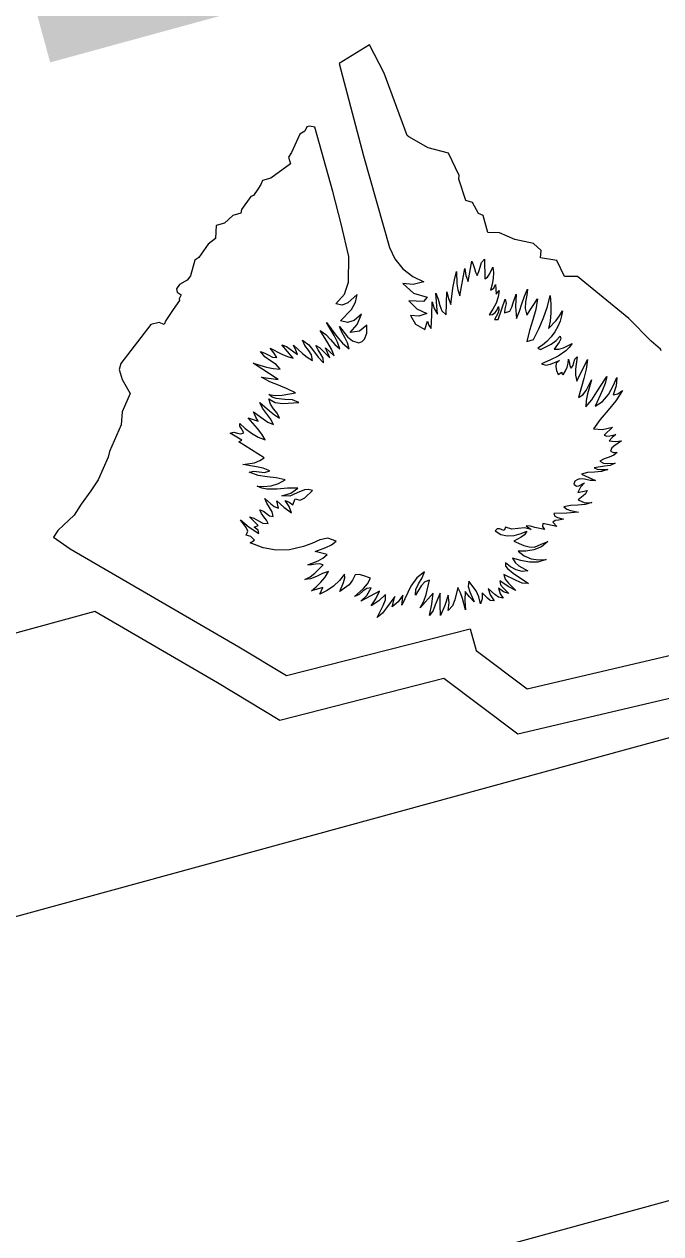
# Model space of a CAD drawing. Extents: x 2001876 to 2025694, y 804561 to 868938.
# Drawn here: x 2010821.26 to 2010835.72, y 826636.02 to 826663.48 of the extents above; entities that cross this region are included whole.
import ezdxf

# ---------------------------------------------------------------- set-up
doc = ezdxf.new("R2010")
doc.units = 0
doc.layers.add('TR SN EXTRUDED PANEL SIGNS- MOUNTED OVERHEAD', color=7, linetype='Continuous')

msp = doc.modelspace()

# ---------------------------------------------------------------- linework, layer by layer
at = {"layer": 'TR SN EXTRUDED PANEL SIGNS- MOUNTED OVERHEAD'}
for p, q in [((2010829.102, 826663.013), (2010828.416, 826662.588)), ((2010829.436, 826662.366), (2010829.102, 826663.013)), ((2010829.958, 826660.955), (2010829.436, 826662.366)), ((2010827.52, 826660.983), (2010827.333, 826660.567)), ((2010827.633, 826661.055), (2010827.52, 826660.983)), ((2010827.676, 826661.149), (2010827.633, 826661.055)), ((2010827.739, 826661.166), (2010827.676, 826661.149)), ((2010827.859, 826661.143), (2010827.739, 826661.166)), ((2010829.998, 826660.925), (2010829.958, 826660.955)), ((2010830.435, 826660.672), (2010829.998, 826660.925)), ((2010830.897, 826660.556), (2010830.435, 826660.672)), ((2010827.333, 826660.567), (2010827.265, 826660.461)), ((2010827.265, 826660.461), (2010827.306, 826660.313)), ((2010831.138, 826660.046), (2010830.897, 826660.556)), ((2010827.306, 826660.313), (2010826.861, 826659.985)), ((2010826.674, 826659.934), (2010826.635, 826659.843)), ((2010826.861, 826659.985), (2010826.674, 826659.934)), ((2010831.129, 826659.964), (2010831.138, 826660.046)), ((2010831.294, 826659.476), (2010831.129, 826659.964)), ((2010826.468, 826659.588), (2010826.405, 826659.57)), ((2010826.563, 826659.737), (2010826.468, 826659.588)), ((2010826.635, 826659.843), (2010826.563, 826659.737)), ((2010826.405, 826659.57), (2010826.192, 826659.27)), ((2010831.439, 826659.436), (2010831.294, 826659.476)), ((2010831.575, 826659.183), (2010831.439, 826659.436)), ((2010825.994, 826659.136), (2010825.809, 826658.962)), ((2010826.178, 826659.187), (2010825.994, 826659.136)), ((2010826.192, 826659.27), (2010826.178, 826659.187)), ((2010831.685, 826659.134), (2010831.575, 826659.183)), ((2010831.79, 826658.753), (2010831.685, 826659.134)), ((2010825.622, 826658.911), (2010825.602, 826658.615)), ((2010825.809, 826658.962), (2010825.622, 826658.911)), ((2010832.058, 826658.744), (2010831.79, 826658.753)), ((2010825.438, 826658.488), (2010825.221, 826658.182)), ((2010825.602, 826658.615), (2010825.438, 826658.488)), ((2010832.4, 826658.591), (2010832.058, 826658.744)), ((2010832.825, 826658.504), (2010832.4, 826658.591)), ((2010833.002, 826658.346), (2010832.825, 826658.504)), ((2010832.983, 826658.177), (2010833.002, 826658.346)), ((2010825.137, 826658.123), (2010825.034, 826657.765)), ((2010825.221, 826658.182), (2010825.137, 826658.123)), ((2010831.151, 826657.316), (2010831.265, 826657.933)), ((2010831.713, 826658.148), (2010831.725, 826657.697)), ((2010833.361, 826658.118), (2010832.983, 826658.177)), ((2010833.53, 826657.753), (2010833.361, 826658.118)), ((2010824.963, 826657.666), (2010824.787, 826657.574)), ((2010825.034, 826657.765), (2010824.963, 826657.666)), ((2010833.83, 826657.755), (2010833.53, 826657.753)), ((2010834.992, 826656.8), (2010833.83, 826657.755)), ((2010824.787, 826657.574), (2010824.714, 826657.474)), ((2010824.714, 826657.474), (2010824.736, 826657.396)), ((2010824.736, 826657.396), (2010824.82, 826657.337)), ((2010830.842, 826656.883), (2010830.856, 826657.407)), ((2010831.977, 826657.351), (2010832.046, 826657.436)), ((2010824.788, 826657.207), (2010824.645, 826657.003)), ((2010824.82, 826657.337), (2010824.777, 826657.245)), ((2010824.777, 826657.245), (2010824.788, 826657.207)), ((2010832.022, 826656.778), (2010832.181, 826657.236)), ((2010832.673, 826656.877), (2010832.921, 826657.247)), ((2010824.645, 826657.003), (2010824.478, 826656.754)), ((2010824.136, 826656.661), (2010823.449, 826655.774)), ((2010824.325, 826656.712), (2010824.136, 826656.661)), ((2010824.44, 826656.662), (2010824.325, 826656.712)), ((2010824.478, 826656.754), (2010824.44, 826656.662)), ((2010829.039, 826656.469), (2010829.043, 826656.648)), ((2010830.361, 826656.547), (2010830.421, 826656.735)), ((2010835.497, 826656.287), (2010834.992, 826656.8)), ((2010832.678, 826656.279), (2010832.825, 826656.32)), ((2010835.715, 826656.1), (2010835.497, 826656.287)), ((2010827.364, 826655.899), (2010827.112, 826656.199)), ((2010828.198, 826655.91), (2010828.104, 826656.134)), ((2010832.923, 826656.129), (2010832.986, 826656.094)), ((2010835.725, 826656.062), (2010835.715, 826656.1)), ((2010823.449, 826655.774), (2010823.418, 826655.644)), ((2010827.024, 826655.411), (2010826.461, 826655.784)), ((2010833.815, 826655.373), (2010834.056, 826655.866)), ((2010798.035, 826636.931), (2010865.809, 826655.458)), ((2010823.418, 826655.644), (2010823.48, 826655.417)), ((2010833.391, 826655.527), (2010833.468, 826655.581)), ((2010797.999, 826636.921), (2010865.774, 826655.448)), ((2010823.48, 826655.417), (2010823.668, 826655.098)), ((2010823.668, 826655.098), (2010823.481, 826654.679)), ((2010823.481, 826654.679), (2010823.462, 826654.388)), ((2010823.462, 826654.388), (2010823.194, 826653.783)), ((2010826.344, 826654.548), (2010826.57, 826654.472)), ((2010826.202, 826654.035), (2010825.933, 826654.199)), ((2010834.62, 826654.33), (2010834.431, 826654.153)), ((2010826.132, 826654.003), (2010826.202, 826654.035)), ((2010826.706, 826653.64), (2010826.132, 826654.003)), ((2010823.163, 826653.649), (2010822.935, 826653.139)), ((2010823.194, 826653.783), (2010823.163, 826653.649)), ((2010833.916, 826653.268), (2010834.239, 826653.12)), ((2010822.935, 826653.139), (2010822.771, 826652.888)), ((2010822.771, 826652.888), (2010822.554, 826652.584)), ((2010827.36, 826652.568), (2010827.415, 826652.708)), ((2010833.838, 826652.852), (2010834.045, 826652.895)), ((2010822.554, 826652.584), (2010822.39, 826652.334)), ((2010822.39, 826652.334), (2010822.152, 826652.107)), ((2010826.573, 826652.103), (2010826.374, 826652.299)), ((2010833.267, 826652.176), (2010833.354, 826652.075)), ((2010822.018, 826651.987), (2010821.924, 826651.839)), ((2010822.152, 826652.107), (2010822.018, 826651.987)), ((2010832.193, 826652.06), (2010832.161, 826651.986)), ((2010832.546, 826651.92), (2010832.673, 826651.968)), ((2010821.924, 826651.839), (2010822.298, 826651.571)), ((2010822.298, 826651.571), (2010826.136, 826649.343)), ((2010828.142, 826651.44), (2010827.867, 826651.509)), ((2010832.367, 826651.016), (2010832.713, 826650.781)), ((2010828.045, 826650.69), (2010827.781, 826650.617)), ((2010829.329, 826650.613), (2010828.905, 826650.385)), ((2010827.214, 826648.694), (2010831.39, 826649.756)), ((2010831.39, 826649.756), (2010831.526, 826649.261)), ((2010832.684, 826648.391), (2010837.95, 826649.626)), ((2010826.136, 826649.343), (2010827.214, 826648.694)), ((2010831.526, 826649.261), (2010832.684, 826648.391))]:
    msp.add_line(p, q, dxfattribs=at)
for points in [[(2010828.416, 826662.588), (2010828.969, 826660.495), (2010829.554, 826658.413), (2010829.676, 826658.151), (2010829.859, 826657.928), (2010830.084, 826657.752), (2010830.334, 826657.632), (2010830.091, 826657.573), (2010829.857, 826657.594), (2010830.102, 826657.374), (2010830.415, 826657.286), (2010830.331, 826657.184), (2010829.996, 826657.204), (2010830.174, 826657.022), (2010830.407, 826656.909), (2010830.223, 826656.854), (2010830.036, 826656.867), (2010830.146, 826656.671), (2010830.361, 826656.547)], [(2010864.171, 826661.45), (2010864.171, 826661.451), (2010839.15, 826654.597), (2010839.248, 826654.439), (2010840.15, 826654.475), (2010840.481, 826654.078), (2010840.889, 826654.031), (2010841.432, 826653.782), (2010841.936, 826652.844), (2010841.005, 826650.732), (2010838.793, 826649.183), (2010838.625, 826648.808), (2010832.468, 826647.365), (2010830.791, 826648.624), (2010827.063, 826647.676), (2010825.652, 826648.525), (2010822.861, 826650.145), (2010796.4, 826642.911)], [(2010829.043, 826656.648), (2010828.877, 826656.508), (2010828.661, 826656.478), (2010828.819, 826656.661), (2010828.922, 826656.898), (2010828.756, 826656.754), (2010828.602, 826656.709), (2010828.443, 826656.747), (2010828.695, 826657.001), (2010828.784, 826657.167), (2010828.82, 826657.344), (2010828.609, 826657.155), (2010828.479, 826657.1), (2010828.338, 826657.133), (2010828.537, 826657.354), (2010828.625, 826657.624), (2010828.63, 826658.206), (2010828.455, 826658.945), (2010828.266, 826659.68), (2010827.859, 826661.143)], [(2010831.265, 826657.933), (2010831.288, 826657.779), (2010831.345, 826657.639), (2010831.424, 826658.101), (2010831.459, 826658.023), (2010831.485, 826657.937), (2010831.511, 826657.851), (2010831.547, 826657.773), (2010831.586, 826657.866), (2010831.613, 826657.968), (2010831.649, 826658.067), (2010831.713, 826658.148)], [(2010831.725, 826657.697), (2010831.782, 826657.738), (2010831.83, 826657.807), (2010831.902, 826657.962), (2010831.919, 826657.843), (2010831.91, 826657.711), (2010831.886, 826657.575), (2010831.854, 826657.442), (2010831.927, 826657.485), (2010831.963, 826657.571), (2010831.975, 826657.465), (2010831.977, 826657.351)], [(2010830.856, 826657.407), (2010830.896, 826657.257), (2010830.949, 826657.116), (2010830.998, 826657.49), (2010831.033, 826657.678), (2010831.081, 826657.863), (2010831.089, 826657.587), (2010831.11, 826657.449), (2010831.151, 826657.316)], [(2010832.046, 826657.436), (2010832.025, 826657.292), (2010831.977, 826657.15), (2010831.907, 826657.013), (2010831.823, 826656.881), (2010831.896, 826656.89), (2010831.957, 826656.934), (2010832.004, 826656.999), (2010832.034, 826657.071), (2010832.043, 826656.989), (2010832.019, 826656.914), (2010831.944, 826656.776), (2010832.022, 826656.778)], [(2010832.181, 826657.236), (2010832.21, 826657.141), (2010832.178, 826657.015), (2010832.172, 826656.93), (2010832.288, 826656.962), (2010832.333, 826657.053), (2010832.364, 826657.152), (2010832.432, 826657.35), (2010832.418, 826657.073), (2010832.444, 826656.801), (2010832.507, 826656.964), (2010832.564, 826657.136), (2010832.621, 826657.306), (2010832.69, 826657.467), (2010832.677, 826657.33), (2010832.649, 826657.18), (2010832.638, 826657.026), (2010832.673, 826656.877)], [(2010830.421, 826656.735), (2010830.448, 826656.643), (2010830.499, 826656.572), (2010830.513, 826656.722), (2010830.516, 826656.874), (2010830.524, 826657.178), (2010830.572, 826657.023), (2010830.647, 826656.895), (2010830.608, 826657.372), (2010830.663, 826657.24), (2010830.699, 826657.098), (2010830.748, 826656.971), (2010830.842, 826656.883)], [(2010832.921, 826657.247), (2010832.884, 826657.007), (2010832.815, 826656.768), (2010832.74, 826656.526), (2010832.678, 826656.279)], [(2010832.825, 826656.32), (2010832.949, 826656.567), (2010833.057, 826656.816), (2010833.144, 826657.068), (2010833.203, 826657.324), (2010833.22, 826657.128), (2010833.22, 826656.927), (2010833.203, 826656.738), (2010833.171, 826656.572), (2010833.343, 826656.757), (2010833.421, 826656.859), (2010833.483, 826656.973), (2010833.467, 826656.858), (2010833.432, 826656.737), (2010833.379, 826656.614), (2010833.31, 826656.494), (2010833.228, 826656.381), (2010833.134, 826656.279), (2010833.033, 826656.194), (2010832.923, 826656.129)], [(2010828.104, 826656.134), (2010828.298, 826655.951), (2010828.238, 826656.101), (2010828.156, 826656.244), (2010827.983, 826656.529), (2010828.111, 826656.435), (2010828.215, 826656.323), (2010828.316, 826656.209), (2010828.425, 826656.11), (2010828.378, 826656.261), (2010828.3, 826656.411), (2010828.123, 826656.712), (2010828.361, 826656.388), (2010828.49, 826656.238), (2010828.637, 826656.109), (2010828.604, 826656.244), (2010828.542, 826656.366), (2010828.472, 826656.486), (2010828.42, 826656.616), (2010828.605, 826656.381), (2010828.719, 826656.289), (2010828.861, 826656.249), (2010828.936, 826656.274), (2010828.988, 826656.33), (2010829.039, 826656.469)], [(2010827.112, 826656.199), (2010827.213, 826656.164), (2010827.301, 826656.102), (2010827.467, 826655.98), (2010827.431, 826656.084), (2010827.376, 826656.192), (2010827.578, 826656.007), (2010827.686, 826655.923), (2010827.806, 826655.849), (2010827.784, 826655.972), (2010827.713, 826656.079), (2010827.633, 826656.185), (2010827.582, 826656.308), (2010827.724, 826656.202), (2010827.833, 826656.066), (2010827.936, 826655.922), (2010828.059, 826655.793), (2010828.05, 826655.898), (2010827.998, 826655.992), (2010827.933, 826656.085), (2010827.885, 826656.186), (2010827.965, 826656.139), (2010828.042, 826656.063), (2010828.198, 826655.91)], [(2010832.986, 826656.094), (2010833.23, 826656.22), (2010833.34, 826656.3), (2010833.437, 826656.395), (2010833.449, 826656.338), (2010833.413, 826656.26), (2010833.3, 826656.101), (2010833.405, 826656.102), (2010833.51, 826656.131), (2010833.705, 826656.231), (2010833.638, 826656.144), (2010833.562, 826656.069), (2010833.386, 826655.947), (2010833.196, 826655.852), (2010833.008, 826655.771), (2010833.111, 826655.74), (2010833.212, 826655.765), (2010833.415, 826655.849), (2010833.346, 826655.786), (2010833.332, 826655.705), (2010833.352, 826655.616), (2010833.391, 826655.527)], [(2010826.461, 826655.784), (2010826.764, 826655.698), (2010826.916, 826655.661), (2010827.071, 826655.648), (2010826.979, 826655.753), (2010826.851, 826655.841), (2010826.721, 826655.931), (2010826.627, 826656.047), (2010826.723, 826656.015), (2010826.812, 826655.966), (2010826.9, 826655.924), (2010826.999, 826655.911), (2010826.927, 826656.018), (2010826.842, 826656.125), (2010827.109, 826655.992), (2010827.238, 826655.933), (2010827.364, 826655.899)], [(2010833.468, 826655.581), (2010833.468, 826655.548), (2010833.503, 826655.524), (2010833.553, 826655.61), (2010833.59, 826655.696), (2010833.613, 826655.784), (2010833.626, 826655.874), (2010833.644, 826655.78), (2010833.652, 826655.722), (2010833.681, 826655.672), (2010833.726, 826655.732), (2010833.742, 826655.804), (2010833.763, 826655.875), (2010833.821, 826655.927), (2010833.781, 826655.65), (2010833.783, 826655.51), (2010833.815, 826655.373)], [(2010834.056, 826655.866), (2010834.025, 826655.648), (2010833.97, 826655.434), (2010833.85, 826655.007), (2010833.951, 826655.068), (2010834.021, 826655.167), (2010834.148, 826655.405), (2010834.056, 826655.091), (2010834.021, 826654.938), (2010834.019, 826654.797), (2010834.15, 826654.954), (2010834.265, 826655.131), (2010834.496, 826655.48), (2010834.458, 826655.322), (2010834.384, 826655.155), (2010834.232, 826654.809), (2010834.396, 826654.915), (2010834.532, 826655.077), (2010834.638, 826655.268), (2010834.719, 826655.462), (2010834.705, 826655.273), (2010834.636, 826655.064), (2010834.746, 826655.09), (2010834.846, 826655.168), (2010834.701, 826654.928), (2010834.524, 826654.716), (2010834.343, 826654.51), (2010834.19, 826654.291), (2010834.398, 826654.283), (2010834.62, 826654.33)], [(2010826.57, 826654.472), (2010826.517, 826654.563), (2010826.467, 826654.68), (2010826.684, 826654.525), (2010826.796, 826654.447), (2010826.921, 826654.39), (2010826.855, 826654.52), (2010826.76, 826654.641), (2010826.669, 826654.762), (2010826.613, 826654.891), (2010826.831, 826654.704), (2010826.942, 826654.615), (2010827.059, 826654.539), (2010827.002, 826654.653), (2010826.923, 826654.751), (2010826.851, 826654.853), (2010826.814, 826654.979), (2010826.958, 826654.889), (2010827.131, 826654.866), (2010827.494, 826654.895), (2010827.355, 826654.953), (2010827.175, 826654.964), (2010826.983, 826654.985), (2010826.894, 826655.016), (2010826.815, 826655.071), (2010826.964, 826655.048), (2010827.12, 826655.058), (2010827.422, 826655.112), (2010827.232, 826655.206), (2010827.033, 826655.284), (2010826.835, 826655.365), (2010826.646, 826655.466), (2010827.024, 826655.411)], [(2010825.933, 826654.199), (2010826.02, 826654.216), (2010826.104, 826654.196), (2010826.182, 826654.18), (2010826.248, 826654.206), (2010826.183, 826654.307), (2010826.155, 826654.356), (2010826.157, 826654.418), (2010826.279, 826654.303), (2010826.419, 826654.198), (2010826.572, 826654.109), (2010826.733, 826654.042), (2010826.657, 826654.174), (2010826.558, 826654.3), (2010826.344, 826654.548)], [(2010834.431, 826654.153), (2010834.493, 826654.127), (2010834.561, 826654.139), (2010834.698, 826654.166), (2010834.615, 826654.099), (2010834.546, 826654.026), (2010834.685, 826654.007), (2010834.829, 826654.024), (2010834.677, 826653.92), (2010834.608, 826653.865), (2010834.578, 826653.785), (2010834.648, 826653.759), (2010834.73, 826653.761), (2010834.65, 826653.695), (2010834.545, 826653.654), (2010834.434, 826653.617), (2010834.337, 826653.561), (2010834.415, 826653.519), (2010834.503, 826653.509), (2010834.686, 826653.512), (2010834.568, 826653.461), (2010834.443, 826653.445), (2010834.205, 826653.413), (2010834.275, 826653.379), (2010834.354, 826653.372), (2010834.519, 826653.374), (2010834.37, 826653.326), (2010834.21, 826653.314), (2010834.054, 826653.306), (2010833.916, 826653.268)], [(2010827.415, 826652.708), (2010827.529, 826652.677), (2010827.632, 826652.726), (2010827.804, 826652.894), (2010827.712, 826652.918), (2010827.624, 826652.911), (2010827.459, 826652.842), (2010827.293, 826652.769), (2010827.114, 826652.771), (2010827.312, 826652.838), (2010827.474, 826652.948), (2010827.241, 826652.948), (2010827.005, 826652.924), (2010826.771, 826652.923), (2010826.658, 826652.946), (2010826.547, 826652.991), (2010826.696, 826652.982), (2010826.868, 826653.004), (2010827.038, 826653.056), (2010827.184, 826653.139), (2010826.982, 826653.181), (2010826.776, 826653.205), (2010826.569, 826653.239), (2010826.367, 826653.311), (2010826.476, 826653.336), (2010826.595, 826653.318), (2010826.716, 826653.304), (2010826.834, 826653.339), (2010826.687, 826653.4), (2010826.533, 826653.435), (2010826.221, 826653.488), (2010826.486, 826653.526), (2010826.607, 826653.573), (2010826.706, 826653.64)], [(2010834.239, 826653.12), (2010834.114, 826653.122), (2010833.987, 826653.149), (2010833.87, 826653.157), (2010833.817, 826653.14), (2010833.77, 826653.103), (2010833.742, 826653.037), (2010833.802, 826652.99), (2010833.859, 826653.003), (2010833.984, 826653.07), (2010833.895, 826652.969), (2010833.838, 826652.852)], [(2010826.374, 826652.299), (2010826.477, 826652.266), (2010826.577, 826652.207), (2010826.682, 826652.156), (2010826.798, 826652.145), (2010826.763, 826652.225), (2010826.705, 826652.296), (2010826.647, 826652.369), (2010826.614, 826652.457), (2010826.696, 826652.427), (2010826.763, 826652.374), (2010826.829, 826652.323), (2010826.913, 826652.301), (2010826.887, 826652.413), (2010826.831, 826652.509), (2010826.769, 826652.605), (2010826.722, 826652.71), (2010826.86, 826652.589), (2010826.939, 826652.531), (2010827.032, 826652.492), (2010826.999, 826652.661), (2010827.157, 826652.518), (2010827.33, 826652.389), (2010827.276, 826652.53), (2010827.188, 826652.666), (2010827.274, 826652.627), (2010827.36, 826652.568)], [(2010834.045, 826652.895), (2010834.01, 826652.821), (2010833.953, 826652.774), (2010833.839, 826652.681), (2010833.991, 826652.616), (2010834.152, 826652.622), (2010833.999, 826652.576), (2010833.837, 826652.561), (2010833.671, 826652.552), (2010833.514, 826652.527), (2010833.584, 826652.472), (2010833.67, 826652.444), (2010833.85, 826652.401), (2010833.585, 826652.382), (2010833.292, 826652.374), (2010833.315, 826652.312), (2010833.374, 826652.284), (2010833.511, 826652.243), (2010833.398, 826652.224), (2010833.322, 826652.211), (2010833.267, 826652.176)], [(2010827.867, 826651.509), (2010828.109, 826651.601), (2010828.236, 826651.663), (2010828.342, 826651.745), (2010828.154, 826651.811), (2010827.974, 826651.772), (2010827.792, 826651.689), (2010827.599, 826651.62), (2010827.286, 826651.551), (2010826.981, 826651.543), (2010826.683, 826651.595), (2010826.391, 826651.705), (2010826.487, 826651.764), (2010826.408, 826651.848), (2010826.297, 826651.883), (2010826.336, 826651.971), (2010826.297, 826652.057), (2010826.169, 826652.23), (2010826.365, 826652.062), (2010826.59, 826651.917), (2010826.57, 826651.997), (2010826.485, 826652.06), (2010826.573, 826652.103)], [(2010832.161, 826651.986), (2010832.053, 826652.024), (2010831.999, 826652.021), (2010831.958, 826651.976), (2010832.082, 826651.898), (2010832.229, 826651.865), (2010832.387, 826651.874), (2010832.546, 826651.92)], [(2010832.673, 826651.968), (2010832.621, 826651.889), (2010832.549, 826651.834), (2010832.384, 826651.744), (2010832.61, 826651.647), (2010832.73, 826651.618), (2010832.85, 826651.608), (2010833.002, 826651.68), (2010833.15, 826651.736), (2010833.008, 826651.615), (2010832.836, 826651.548), (2010832.653, 826651.52), (2010832.479, 826651.52), (2010832.619, 826651.413), (2010832.777, 826651.346), (2010832.946, 826651.32), (2010833.116, 826651.332), (2010832.929, 826651.269), (2010832.736, 826651.265), (2010832.541, 826651.302), (2010832.351, 826651.36), (2010832.411, 826651.263), (2010832.494, 826651.184), (2010832.699, 826651.073), (2010832.573, 826651.053), (2010832.437, 826651.091), (2010832.305, 826651.164), (2010832.19, 826651.25), (2010832.191, 826651.178), (2010832.239, 826651.122), (2010832.367, 826651.016)], [(2010833.354, 826652.075), (2010833.037, 826652.146), (2010833.034, 826652.081), (2010833.074, 826652.012), (2010832.859, 826652.058), (2010832.756, 826652.086), (2010832.659, 826652.089), (2010832.773, 826652.008), (2010832.622, 826652.049), (2010832.479, 826652.031), (2010832.338, 826652.014), (2010832.193, 826652.06)], [(2010827.781, 826650.617), (2010827.894, 826650.709), (2010827.999, 826650.812), (2010828.092, 826650.926), (2010828.169, 826651.053), (2010828.034, 826651.008), (2010827.897, 826650.944), (2010827.761, 826650.89), (2010827.633, 826650.873), (2010827.753, 826650.938), (2010827.858, 826651.019), (2010828.047, 826651.21), (2010827.966, 826651.228), (2010827.878, 826651.22), (2010827.786, 826651.205), (2010827.699, 826651.207), (2010827.937, 826651.301), (2010828.045, 826651.362), (2010828.142, 826651.44)], [(2010828.905, 826650.385), (2010829.043, 826650.514), (2010829.139, 826650.686), (2010829.038, 826650.669), (2010828.954, 826650.607), (2010828.867, 826650.535), (2010828.764, 826650.491), (2010828.967, 826650.67), (2010829.057, 826650.777), (2010829.125, 826650.906), (2010828.952, 826650.969), (2010828.866, 826650.991), (2010828.774, 826650.981), (2010828.719, 826650.856), (2010828.638, 826650.755), (2010828.43, 826650.604), (2010828.511, 826650.81), (2010828.541, 826650.909), (2010828.534, 826650.994), (2010828.419, 826650.851), (2010828.287, 826650.726), (2010828.139, 826650.622), (2010827.974, 826650.538), (2010828.045, 826650.69)], [(2010831.112, 826650.692), (2010831.038, 826650.412), (2010830.991, 826650.276), (2010830.892, 826650.171), (2010830.912, 826650.349), (2010830.889, 826650.519), (2010830.812, 826650.286), (2010830.713, 826650.057), (2010830.711, 826650.305), (2010830.706, 826650.562), (2010830.596, 826650.301), (2010830.547, 826650.168), (2010830.463, 826650.054), (2010830.516, 826650.317), (2010830.548, 826650.564), (2010830.256, 826650.234), (2010830.338, 826650.381), (2010830.391, 826650.537), (2010830.468, 826650.858), (2010830.359, 826650.819), (2010830.279, 826650.731), (2010830.145, 826650.52), (2010830.151, 826650.647), (2010830.216, 826650.779), (2010830.298, 826650.914), (2010830.349, 826651.049), (2010830.174, 826650.914), (2010830.041, 826650.72), (2010829.833, 826650.29), (2010829.855, 826650.413), (2010829.861, 826650.521), (2010829.755, 826650.366), (2010829.62, 826650.251), (2010829.681, 826650.485), (2010829.49, 826650.232), (2010829.394, 826650.109), (2010829.277, 826650.013), (2010829.412, 826650.282), (2010829.463, 826650.413), (2010829.462, 826650.537), (2010829.316, 826650.387), (2010829.139, 826650.278), (2010829.244, 826650.436), (2010829.329, 826650.613)], [(2010832.713, 826650.781), (2010832.57, 826650.792), (2010832.43, 826650.848), (2010832.15, 826650.989), (2010832.184, 826650.881), (2010832.256, 826650.79), (2010832.427, 826650.624), (2010832.254, 826650.712), (2010832.065, 826650.841), (2010832.081, 826650.753), (2010832.136, 826650.685), (2010832.267, 826650.56), (2010832.143, 826650.596), (2010832.032, 826650.674), (2010832.069, 826650.551), (2010832.14, 826650.447), (2010832.034, 826650.472), (2010831.949, 826650.535), (2010831.796, 826650.669), (2010831.845, 826650.527), (2010831.937, 826650.391), (2010831.843, 826650.395), (2010831.782, 826650.452), (2010831.664, 826650.573), (2010831.661, 826650.437), (2010831.621, 826650.325), (2010831.586, 826650.478), (2010831.526, 826650.614), (2010831.355, 826650.837), (2010831.346, 826650.714), (2010831.378, 826650.593), (2010831.483, 826650.366), (2010831.374, 826650.482), (2010831.274, 826650.605), (2010831.27, 826650.396), (2010831.283, 826650.186), (2010831.215, 826650.441), (2010831.172, 826650.573), (2010831.112, 826650.692)]]:
    msp.add_lwpolyline(points, dxfattribs=at)
msp.add_lwpolyline([(2010707.322, 826601.629), (2010919.922, 826659.745), (2010920.59, 826657.301), (2010707.99, 826599.185), (2010707.322, 826601.629)], close=True, dxfattribs=at)

# ---------------------------------------------------------------- texts
msp.add_text('5', height=22.8, rotation=195.2888, dxfattribs=at).set_placement((2010829.779, 826688.417))

doc.saveas('drawing.dxf')
